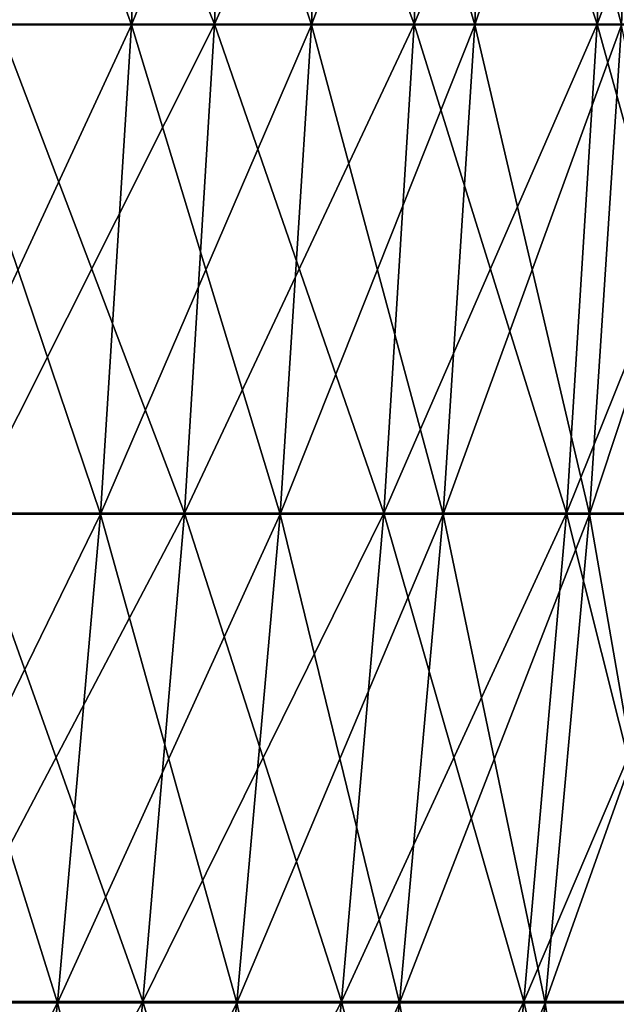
# Model space of a CAD drawing. Header units: millimetres. Extents: x -125 to 125, y -45 to 4025.
# Tile 753 of 755: x 115.1 to 119.08, y 4011.9 to 4018.48. Entities that reach past the tile are written whole.
import ezdxf

# ---------------------------------------------------------------- set-up
doc = ezdxf.new("R2010")
doc.units = ezdxf.units.MM
doc.header["$LTSCALE"] = 6.999206
for name, color, linetype in [('21', 7, 'CONTINUOUS'), ('22', 7, 'CONTINUOUS'), ('23', 7, 'CONTINUOUS'), ('24', 7, 'CONTINUOUS')]:
    doc.layers.add(name, color=color, linetype=linetype)

msp = doc.modelspace()

# ---------------------------------------------------------------- linework, layer by layer
at = {"layer": '21', "color": 7, "linetype": 'CONTINUOUS'}
for points in [[(114.9552, 4018.4533, 48.6564), (116.3991, 4018.4533, 45.0932), (115.0737, 4021.7272, 48.7065), (114.9552, 4018.4533, 48.6564)], [(115.0737, 4021.7272, 48.7065), (116.3991, 4018.4533, 45.0932), (116.5191, 4021.7272, 45.1397), (115.0737, 4021.7272, 48.7065)], [(116.3991, 4018.4533, 45.0932), (117.7325, 4018.4533, 41.4873), (116.5191, 4021.7272, 45.1397), (116.3991, 4018.4533, 45.0932)], [(116.5191, 4021.7272, 45.1397), (117.7325, 4018.4533, 41.4873), (117.8539, 4021.7272, 41.5301), (116.5191, 4021.7272, 45.1397)], [(117.7325, 4018.4533, 41.4873), (118.9543, 4018.4533, 37.8421), (117.8539, 4021.7272, 41.5301), (117.7325, 4018.4533, 41.4873)], [(117.8539, 4021.7272, 41.5301), (118.9543, 4018.4533, 37.8421), (119.0769, 4021.7272, 37.8811), (117.8539, 4021.7272, 41.5301)], [(118.9543, 4018.4533, 37.8421), (120.0632, 4018.4533, 34.1609), (119.0769, 4021.7272, 37.8811), (118.9543, 4018.4533, 37.8421)], [(119.0769, 4021.7272, 37.8811), (120.0632, 4018.4533, 34.1609), (120.187, 4021.7272, 34.1961), (119.0769, 4021.7272, 37.8811)], [(114.7577, 4015.1839, 48.5728), (116.1991, 4015.1839, 45.0158), (114.9552, 4018.4533, 48.6564), (114.7577, 4015.1839, 48.5728)], [(114.9552, 4018.4533, 48.6564), (116.1991, 4015.1839, 45.0158), (116.3991, 4018.4533, 45.0932), (114.9552, 4018.4533, 48.6564)], [(116.1991, 4015.1839, 45.0158), (117.5302, 4015.1839, 41.4161), (116.3991, 4018.4533, 45.0932), (116.1991, 4015.1839, 45.0158)], [(116.3991, 4018.4533, 45.0932), (117.5302, 4015.1839, 41.4161), (117.7325, 4018.4533, 41.4873), (116.3991, 4018.4533, 45.0932)], [(117.5302, 4015.1839, 41.4161), (118.7499, 4015.1839, 37.7771), (117.7325, 4018.4533, 41.4873), (117.5302, 4015.1839, 41.4161)], [(117.7325, 4018.4533, 41.4873), (118.7499, 4015.1839, 37.7771), (118.9543, 4018.4533, 37.8421), (117.7325, 4018.4533, 41.4873)], [(118.7499, 4015.1839, 37.7771), (119.8569, 4015.1839, 34.1022), (118.9543, 4018.4533, 37.8421), (118.7499, 4015.1839, 37.7771)], [(118.9543, 4018.4533, 37.8421), (119.8569, 4015.1839, 34.1022), (120.0632, 4018.4533, 34.1609), (118.9543, 4018.4533, 37.8421)], [(114.4814, 4011.9213, 48.4558), (115.9193, 4011.9213, 44.9074), (114.7577, 4015.1839, 48.5728), (114.4814, 4011.9213, 48.4558)], [(114.7577, 4015.1839, 48.5728), (115.9193, 4011.9213, 44.9074), (116.1991, 4015.1839, 45.0158), (114.7577, 4015.1839, 48.5728)], [(115.9193, 4011.9213, 44.9074), (117.2472, 4011.9213, 41.3163), (116.1991, 4015.1839, 45.0158), (115.9193, 4011.9213, 44.9074)], [(116.1991, 4015.1839, 45.0158), (117.2472, 4011.9213, 41.3163), (117.5302, 4015.1839, 41.4161), (116.1991, 4015.1839, 45.0158)], [(117.2472, 4011.9213, 41.3163), (118.4639, 4011.9213, 37.6861), (117.5302, 4015.1839, 41.4161), (117.2472, 4011.9213, 41.3163)], [(117.5302, 4015.1839, 41.4161), (118.4639, 4011.9213, 37.6861), (118.7499, 4015.1839, 37.7771), (117.5302, 4015.1839, 41.4161)], [(118.4639, 4011.9213, 37.6861), (119.5683, 4011.9213, 34.0201), (118.7499, 4015.1839, 37.7771), (118.4639, 4011.9213, 37.6861)], [(118.7499, 4015.1839, 37.7771), (119.5683, 4011.9213, 34.0201), (119.8569, 4015.1839, 34.1022), (118.7499, 4015.1839, 37.7771)], [(114.1264, 4008.6677, 48.3055), (115.5598, 4008.6677, 44.7681), (114.4814, 4011.9213, 48.4558), (114.1264, 4008.6677, 48.3055)], [(114.4814, 4011.9213, 48.4558), (115.5598, 4008.6677, 44.7681), (115.9193, 4011.9213, 44.9074), (114.4814, 4011.9213, 48.4558)], [(115.5598, 4008.6677, 44.7681), (116.8836, 4008.6677, 41.1882), (115.9193, 4011.9213, 44.9074), (115.5598, 4008.6677, 44.7681)], [(115.9193, 4011.9213, 44.9074), (116.8836, 4008.6677, 41.1882), (117.2472, 4011.9213, 41.3163), (115.9193, 4011.9213, 44.9074)], [(116.8836, 4008.6677, 41.1882), (118.0966, 4008.6677, 37.5692), (117.2472, 4011.9213, 41.3163), (116.8836, 4008.6677, 41.1882)], [(117.2472, 4011.9213, 41.3163), (118.0966, 4008.6677, 37.5692), (118.4639, 4011.9213, 37.6861), (117.2472, 4011.9213, 41.3163)], [(118.0966, 4008.6677, 37.5692), (119.1975, 4008.6677, 33.9146), (118.4639, 4011.9213, 37.6861), (118.0966, 4008.6677, 37.5692)], [(118.4639, 4011.9213, 37.6861), (119.1975, 4008.6677, 33.9146), (119.5683, 4011.9213, 34.0201), (118.4639, 4011.9213, 37.6861)]]:
    msp.add_3dface(points, dxfattribs=at)
at = {"layer": '22', "color": 7, "linetype": 'CONTINUOUS'}
for points in [[(116.3991, 4018.4533, -45.0932), (114.9552, 4018.4533, -48.6564), (116.5191, 4021.7272, -45.1397), (116.3991, 4018.4533, -45.0932)], [(116.5191, 4021.7272, -45.1397), (114.9552, 4018.4533, -48.6564), (115.0737, 4021.7272, -48.7065), (116.5191, 4021.7272, -45.1397)], [(117.7325, 4018.4533, -41.4873), (116.3991, 4018.4533, -45.0932), (117.8539, 4021.7272, -41.5301), (117.7325, 4018.4533, -41.4873)], [(117.8539, 4021.7272, -41.5301), (116.3991, 4018.4533, -45.0932), (116.5191, 4021.7272, -45.1397), (117.8539, 4021.7272, -41.5301)], [(118.9543, 4018.4533, -37.8421), (117.7325, 4018.4533, -41.4873), (119.0769, 4021.7272, -37.8811), (118.9543, 4018.4533, -37.8421)], [(119.0769, 4021.7272, -37.8811), (117.7325, 4018.4533, -41.4873), (117.8539, 4021.7272, -41.5301), (119.0769, 4021.7272, -37.8811)], [(120.0632, 4018.4533, -34.1609), (118.9543, 4018.4533, -37.8421), (120.187, 4021.7272, -34.1961), (120.0632, 4018.4533, -34.1609)], [(120.187, 4021.7272, -34.1961), (118.9543, 4018.4533, -37.8421), (119.0769, 4021.7272, -37.8811), (120.187, 4021.7272, -34.1961)], [(116.1991, 4015.1839, -45.0158), (114.7577, 4015.1839, -48.5728), (116.3991, 4018.4533, -45.0932), (116.1991, 4015.1839, -45.0158)], [(116.3991, 4018.4533, -45.0932), (114.7577, 4015.1839, -48.5728), (114.9552, 4018.4533, -48.6564), (116.3991, 4018.4533, -45.0932)], [(117.5302, 4015.1839, -41.4161), (116.1991, 4015.1839, -45.0158), (117.7325, 4018.4533, -41.4873), (117.5302, 4015.1839, -41.4161)], [(117.7325, 4018.4533, -41.4873), (116.1991, 4015.1839, -45.0158), (116.3991, 4018.4533, -45.0932), (117.7325, 4018.4533, -41.4873)], [(118.7499, 4015.1839, -37.7771), (117.5302, 4015.1839, -41.4161), (118.9543, 4018.4533, -37.8421), (118.7499, 4015.1839, -37.7771)], [(118.9543, 4018.4533, -37.8421), (117.5302, 4015.1839, -41.4161), (117.7325, 4018.4533, -41.4873), (118.9543, 4018.4533, -37.8421)], [(119.8569, 4015.1839, -34.1022), (118.7499, 4015.1839, -37.7771), (120.0632, 4018.4533, -34.1609), (119.8569, 4015.1839, -34.1022)], [(120.0632, 4018.4533, -34.1609), (118.7499, 4015.1839, -37.7771), (118.9543, 4018.4533, -37.8421), (120.0632, 4018.4533, -34.1609)], [(115.9193, 4011.9213, -44.9074), (114.4814, 4011.9213, -48.4558), (116.1991, 4015.1839, -45.0158), (115.9193, 4011.9213, -44.9074)], [(116.1991, 4015.1839, -45.0158), (114.4814, 4011.9213, -48.4558), (114.7577, 4015.1839, -48.5728), (116.1991, 4015.1839, -45.0158)], [(117.2472, 4011.9213, -41.3163), (115.9193, 4011.9213, -44.9074), (117.5302, 4015.1839, -41.4161), (117.2472, 4011.9213, -41.3163)], [(117.5302, 4015.1839, -41.4161), (115.9193, 4011.9213, -44.9074), (116.1991, 4015.1839, -45.0158), (117.5302, 4015.1839, -41.4161)], [(118.4639, 4011.9213, -37.6861), (117.2472, 4011.9213, -41.3163), (118.7499, 4015.1839, -37.7771), (118.4639, 4011.9213, -37.6861)], [(118.7499, 4015.1839, -37.7771), (117.2472, 4011.9213, -41.3163), (117.5302, 4015.1839, -41.4161), (118.7499, 4015.1839, -37.7771)], [(119.5683, 4011.9213, -34.0201), (118.4639, 4011.9213, -37.6861), (119.8569, 4015.1839, -34.1022), (119.5683, 4011.9213, -34.0201)], [(119.8569, 4015.1839, -34.1022), (118.4639, 4011.9213, -37.6861), (118.7499, 4015.1839, -37.7771), (119.8569, 4015.1839, -34.1022)], [(115.5598, 4008.6677, -44.7681), (114.1264, 4008.6677, -48.3055), (115.9193, 4011.9213, -44.9074), (115.5598, 4008.6677, -44.7681)], [(115.9193, 4011.9213, -44.9074), (114.1264, 4008.6677, -48.3055), (114.4814, 4011.9213, -48.4558), (115.9193, 4011.9213, -44.9074)], [(116.8836, 4008.6677, -41.1882), (115.5598, 4008.6677, -44.7681), (117.2472, 4011.9213, -41.3163), (116.8836, 4008.6677, -41.1882)], [(117.2472, 4011.9213, -41.3163), (115.5598, 4008.6677, -44.7681), (115.9193, 4011.9213, -44.9074), (117.2472, 4011.9213, -41.3163)], [(118.0966, 4008.6677, -37.5692), (116.8836, 4008.6677, -41.1882), (118.4639, 4011.9213, -37.6861), (118.0966, 4008.6677, -37.5692)], [(118.4639, 4011.9213, -37.6861), (116.8836, 4008.6677, -41.1882), (117.2472, 4011.9213, -41.3163), (118.4639, 4011.9213, -37.6861)], [(119.1975, 4008.6677, -33.9146), (118.0966, 4008.6677, -37.5692), (119.5683, 4011.9213, -34.0201), (119.1975, 4008.6677, -33.9146)], [(119.5683, 4011.9213, -34.0201), (118.0966, 4008.6677, -37.5692), (118.4639, 4011.9213, -37.6861), (119.5683, 4011.9213, -34.0201)]]:
    msp.add_3dface(points, dxfattribs=at)
at = {"layer": '23', "color": 7, "linetype": 'CONTINUOUS'}
for points in [[(114.5313, 4018.4488, -44.3697), (115.8433, 4018.4488, -40.8216), (114.6534, 4021.7249, -44.417), (114.5313, 4018.4488, -44.3697)], [(114.6534, 4021.7249, -44.417), (115.8433, 4018.4488, -40.8216), (115.9669, 4021.7249, -40.8651), (114.6534, 4021.7249, -44.417)], [(115.8433, 4018.4488, -40.8216), (117.0455, 4018.4488, -37.2349), (115.9669, 4021.7249, -40.8651), (115.8433, 4018.4488, -40.8216)], [(115.9669, 4021.7249, -40.8651), (117.0455, 4018.4488, -37.2349), (117.1703, 4021.7249, -37.2746), (115.9669, 4021.7249, -40.8651)], [(117.0455, 4018.4488, -37.2349), (118.1366, 4018.4488, -33.6128), (117.1703, 4021.7249, -37.2746), (117.0455, 4018.4488, -37.2349)], [(117.1703, 4021.7249, -37.2746), (118.1366, 4018.4488, -33.6128), (118.2626, 4021.7249, -33.6486), (117.1703, 4021.7249, -37.2746)], [(118.1366, 4018.4488, -33.6128), (119.1157, 4018.4488, -29.9588), (118.2626, 4021.7249, -33.6486), (118.1366, 4018.4488, -33.6128)], [(118.2626, 4021.7249, -33.6486), (119.1157, 4018.4488, -29.9588), (119.2427, 4021.7249, -29.9908), (118.2626, 4021.7249, -33.6486)], [(114.3278, 4015.1773, -44.2908), (115.6375, 4015.1773, -40.7491), (114.5313, 4018.4488, -44.3697), (114.3278, 4015.1773, -44.2908)], [(114.5313, 4018.4488, -44.3697), (115.6375, 4015.1773, -40.7491), (115.8433, 4018.4488, -40.8216), (114.5313, 4018.4488, -44.3697)], [(115.6375, 4015.1773, -40.7491), (116.8375, 4015.1773, -37.1687), (115.8433, 4018.4488, -40.8216), (115.6375, 4015.1773, -40.7491)], [(115.8433, 4018.4488, -40.8216), (116.8375, 4015.1773, -37.1687), (117.0455, 4018.4488, -37.2349), (115.8433, 4018.4488, -40.8216)], [(116.8375, 4015.1773, -37.1687), (117.9267, 4015.1773, -33.553), (117.0455, 4018.4488, -37.2349), (116.8375, 4015.1773, -37.1687)], [(117.0455, 4018.4488, -37.2349), (117.9267, 4015.1773, -33.553), (118.1366, 4018.4488, -33.6128), (117.0455, 4018.4488, -37.2349)], [(117.9267, 4015.1773, -33.553), (118.904, 4015.1773, -29.9056), (118.1366, 4018.4488, -33.6128), (117.9267, 4015.1773, -33.553)], [(118.1366, 4018.4488, -33.6128), (118.904, 4015.1773, -29.9056), (119.1157, 4018.4488, -29.9588), (118.1366, 4018.4488, -33.6128)], [(118.904, 4015.1773, -29.9056), (119.7686, 4015.1773, -26.2297), (119.1157, 4018.4488, -29.9588), (118.904, 4015.1773, -29.9056)], [(114.043, 4011.9129, -44.1805), (115.3495, 4011.9129, -40.6476), (114.3278, 4015.1773, -44.2908), (114.043, 4011.9129, -44.1805)], [(114.3278, 4015.1773, -44.2908), (115.3495, 4011.9129, -40.6476), (115.6375, 4015.1773, -40.7491), (114.3278, 4015.1773, -44.2908)], [(115.3495, 4011.9129, -40.6476), (116.5465, 4011.9129, -37.0761), (115.6375, 4015.1773, -40.7491), (115.3495, 4011.9129, -40.6476)], [(115.6375, 4015.1773, -40.7491), (116.5465, 4011.9129, -37.0761), (116.8375, 4015.1773, -37.1687), (115.6375, 4015.1773, -40.7491)], [(116.5465, 4011.9129, -37.0761), (117.633, 4011.9129, -33.4695), (116.8375, 4015.1773, -37.1687), (116.5465, 4011.9129, -37.0761)], [(116.8375, 4015.1773, -37.1687), (117.633, 4011.9129, -33.4695), (117.9267, 4015.1773, -33.553), (116.8375, 4015.1773, -37.1687)], [(117.633, 4011.9129, -33.4695), (118.6079, 4011.9129, -29.8311), (117.9267, 4015.1773, -33.553), (117.633, 4011.9129, -33.4695)], [(117.9267, 4015.1773, -33.553), (118.6079, 4011.9129, -29.8311), (118.904, 4015.1773, -29.9056), (117.9267, 4015.1773, -33.553)], [(118.6079, 4011.9129, -29.8311), (119.4703, 4011.9129, -26.1644), (118.904, 4015.1773, -29.9056), (118.6079, 4011.9129, -29.8311)], [(118.904, 4015.1773, -29.9056), (119.4703, 4011.9129, -26.1644), (119.7686, 4015.1773, -26.2297), (118.904, 4015.1773, -29.9056)], [(114.043, 4011.9129, -44.1805), (114.9795, 4008.6577, -40.5172), (115.3495, 4011.9129, -40.6476), (114.043, 4011.9129, -44.1805)], [(114.9795, 4008.6577, -40.5172), (116.1727, 4008.6577, -36.9572), (115.3495, 4011.9129, -40.6476), (114.9795, 4008.6577, -40.5172)], [(115.3495, 4011.9129, -40.6476), (116.1727, 4008.6577, -36.9572), (116.5465, 4011.9129, -37.0761), (115.3495, 4011.9129, -40.6476)], [(116.1727, 4008.6577, -36.9572), (117.2557, 4008.6577, -33.3621), (116.5465, 4011.9129, -37.0761), (116.1727, 4008.6577, -36.9572)], [(116.5465, 4011.9129, -37.0761), (117.2557, 4008.6577, -33.3621), (117.633, 4011.9129, -33.4695), (116.5465, 4011.9129, -37.0761)], [(117.2557, 4008.6577, -33.3621), (118.2275, 4008.6577, -29.7354), (117.633, 4011.9129, -33.4695), (117.2557, 4008.6577, -33.3621)], [(117.633, 4011.9129, -33.4695), (118.2275, 4008.6577, -29.7354), (118.6079, 4011.9129, -29.8311), (117.633, 4011.9129, -33.4695)], [(118.2275, 4008.6577, -29.7354), (119.0871, 4008.6577, -26.0805), (118.6079, 4011.9129, -29.8311), (118.2275, 4008.6577, -29.7354)], [(118.6079, 4011.9129, -29.8311), (119.0871, 4008.6577, -26.0805), (119.4703, 4011.9129, -26.1644), (118.6079, 4011.9129, -29.8311)]]:
    msp.add_3dface(points, dxfattribs=at)
at = {"layer": '24', "color": 7, "linetype": 'CONTINUOUS'}
for points in [[(115.8433, 4018.4488, 40.8216), (114.5313, 4018.4488, 44.3697), (115.9669, 4021.7249, 40.8651), (115.8433, 4018.4488, 40.8216)], [(115.9669, 4021.7249, 40.8651), (114.5313, 4018.4488, 44.3697), (114.6534, 4021.7249, 44.417), (115.9669, 4021.7249, 40.8651)], [(117.0455, 4018.4488, 37.2349), (115.8433, 4018.4488, 40.8216), (117.1703, 4021.7249, 37.2746), (117.0455, 4018.4488, 37.2349)], [(117.1703, 4021.7249, 37.2746), (115.8433, 4018.4488, 40.8216), (115.9669, 4021.7249, 40.8651), (117.1703, 4021.7249, 37.2746)], [(118.1366, 4018.4488, 33.6128), (117.0455, 4018.4488, 37.2349), (118.2626, 4021.7249, 33.6486), (118.1366, 4018.4488, 33.6128)], [(118.2626, 4021.7249, 33.6486), (117.0455, 4018.4488, 37.2349), (117.1703, 4021.7249, 37.2746), (118.2626, 4021.7249, 33.6486)], [(119.1157, 4018.4488, 29.9588), (118.1366, 4018.4488, 33.6128), (119.2427, 4021.7249, 29.9908), (119.1157, 4018.4488, 29.9588)], [(119.2427, 4021.7249, 29.9908), (118.1366, 4018.4488, 33.6128), (118.2626, 4021.7249, 33.6486), (119.2427, 4021.7249, 29.9908)], [(115.6375, 4015.1773, 40.7491), (114.3278, 4015.1773, 44.2908), (115.8433, 4018.4488, 40.8216), (115.6375, 4015.1773, 40.7491)], [(115.8433, 4018.4488, 40.8216), (114.3278, 4015.1773, 44.2908), (114.5313, 4018.4488, 44.3697), (115.8433, 4018.4488, 40.8216)], [(116.8375, 4015.1773, 37.1687), (115.6375, 4015.1773, 40.7491), (117.0455, 4018.4488, 37.2349), (116.8375, 4015.1773, 37.1687)], [(117.0455, 4018.4488, 37.2349), (115.6375, 4015.1773, 40.7491), (115.8433, 4018.4488, 40.8216), (117.0455, 4018.4488, 37.2349)], [(117.9267, 4015.1773, 33.553), (116.8375, 4015.1773, 37.1687), (118.1366, 4018.4488, 33.6128), (117.9267, 4015.1773, 33.553)], [(118.1366, 4018.4488, 33.6128), (116.8375, 4015.1773, 37.1687), (117.0455, 4018.4488, 37.2349), (118.1366, 4018.4488, 33.6128)], [(118.904, 4015.1773, 29.9056), (117.9267, 4015.1773, 33.553), (119.1157, 4018.4488, 29.9588), (118.904, 4015.1773, 29.9056)], [(119.1157, 4018.4488, 29.9588), (117.9267, 4015.1773, 33.553), (118.1366, 4018.4488, 33.6128), (119.1157, 4018.4488, 29.9588)], [(119.7686, 4015.1773, 26.2297), (118.904, 4015.1773, 29.9056), (119.9818, 4018.4488, 26.2764), (119.7686, 4015.1773, 26.2297)], [(119.9818, 4018.4488, 26.2764), (118.904, 4015.1773, 29.9056), (119.1157, 4018.4488, 29.9588), (119.9818, 4018.4488, 26.2764)], [(115.3495, 4011.9129, 40.6476), (114.043, 4011.9129, 44.1805), (115.6375, 4015.1773, 40.7491), (115.3495, 4011.9129, 40.6476)], [(115.6375, 4015.1773, 40.7491), (114.043, 4011.9129, 44.1805), (114.3278, 4015.1773, 44.2908), (115.6375, 4015.1773, 40.7491)], [(116.5465, 4011.9129, 37.0761), (115.3495, 4011.9129, 40.6476), (116.8375, 4015.1773, 37.1687), (116.5465, 4011.9129, 37.0761)], [(116.8375, 4015.1773, 37.1687), (115.3495, 4011.9129, 40.6476), (115.6375, 4015.1773, 40.7491), (116.8375, 4015.1773, 37.1687)], [(117.633, 4011.9129, 33.4695), (116.5465, 4011.9129, 37.0761), (117.9267, 4015.1773, 33.553), (117.633, 4011.9129, 33.4695)], [(117.9267, 4015.1773, 33.553), (116.5465, 4011.9129, 37.0761), (116.8375, 4015.1773, 37.1687), (117.9267, 4015.1773, 33.553)], [(118.6079, 4011.9129, 29.8311), (117.633, 4011.9129, 33.4695), (118.904, 4015.1773, 29.9056), (118.6079, 4011.9129, 29.8311)], [(118.904, 4015.1773, 29.9056), (117.633, 4011.9129, 33.4695), (117.9267, 4015.1773, 33.553), (118.904, 4015.1773, 29.9056)], [(119.4703, 4011.9129, 26.1644), (118.6079, 4011.9129, 29.8311), (119.7686, 4015.1773, 26.2297), (119.4703, 4011.9129, 26.1644)], [(119.7686, 4015.1773, 26.2297), (118.6079, 4011.9129, 29.8311), (118.904, 4015.1773, 29.9056), (119.7686, 4015.1773, 26.2297)], [(114.9795, 4008.6577, 40.5172), (113.6772, 4008.6577, 44.0388), (115.3495, 4011.9129, 40.6476), (114.9795, 4008.6577, 40.5172)], [(115.3495, 4011.9129, 40.6476), (113.6772, 4008.6577, 44.0388), (114.043, 4011.9129, 44.1805), (115.3495, 4011.9129, 40.6476)], [(116.1727, 4008.6577, 36.9572), (114.9795, 4008.6577, 40.5172), (116.5465, 4011.9129, 37.0761), (116.1727, 4008.6577, 36.9572)], [(116.5465, 4011.9129, 37.0761), (114.9795, 4008.6577, 40.5172), (115.3495, 4011.9129, 40.6476), (116.5465, 4011.9129, 37.0761)], [(117.2557, 4008.6577, 33.3621), (116.1727, 4008.6577, 36.9572), (117.633, 4011.9129, 33.4695), (117.2557, 4008.6577, 33.3621)], [(117.633, 4011.9129, 33.4695), (116.1727, 4008.6577, 36.9572), (116.5465, 4011.9129, 37.0761), (117.633, 4011.9129, 33.4695)], [(118.2275, 4008.6577, 29.7354), (117.2557, 4008.6577, 33.3621), (118.6079, 4011.9129, 29.8311), (118.2275, 4008.6577, 29.7354)], [(118.6079, 4011.9129, 29.8311), (117.2557, 4008.6577, 33.3621), (117.633, 4011.9129, 33.4695), (118.6079, 4011.9129, 29.8311)], [(119.0871, 4008.6577, 26.0805), (118.2275, 4008.6577, 29.7354), (119.4703, 4011.9129, 26.1644), (119.0871, 4008.6577, 26.0805)], [(119.4703, 4011.9129, 26.1644), (118.2275, 4008.6577, 29.7354), (118.6079, 4011.9129, 29.8311), (119.4703, 4011.9129, 26.1644)]]:
    msp.add_3dface(points, dxfattribs=at)

doc.saveas('drawing.dxf')
